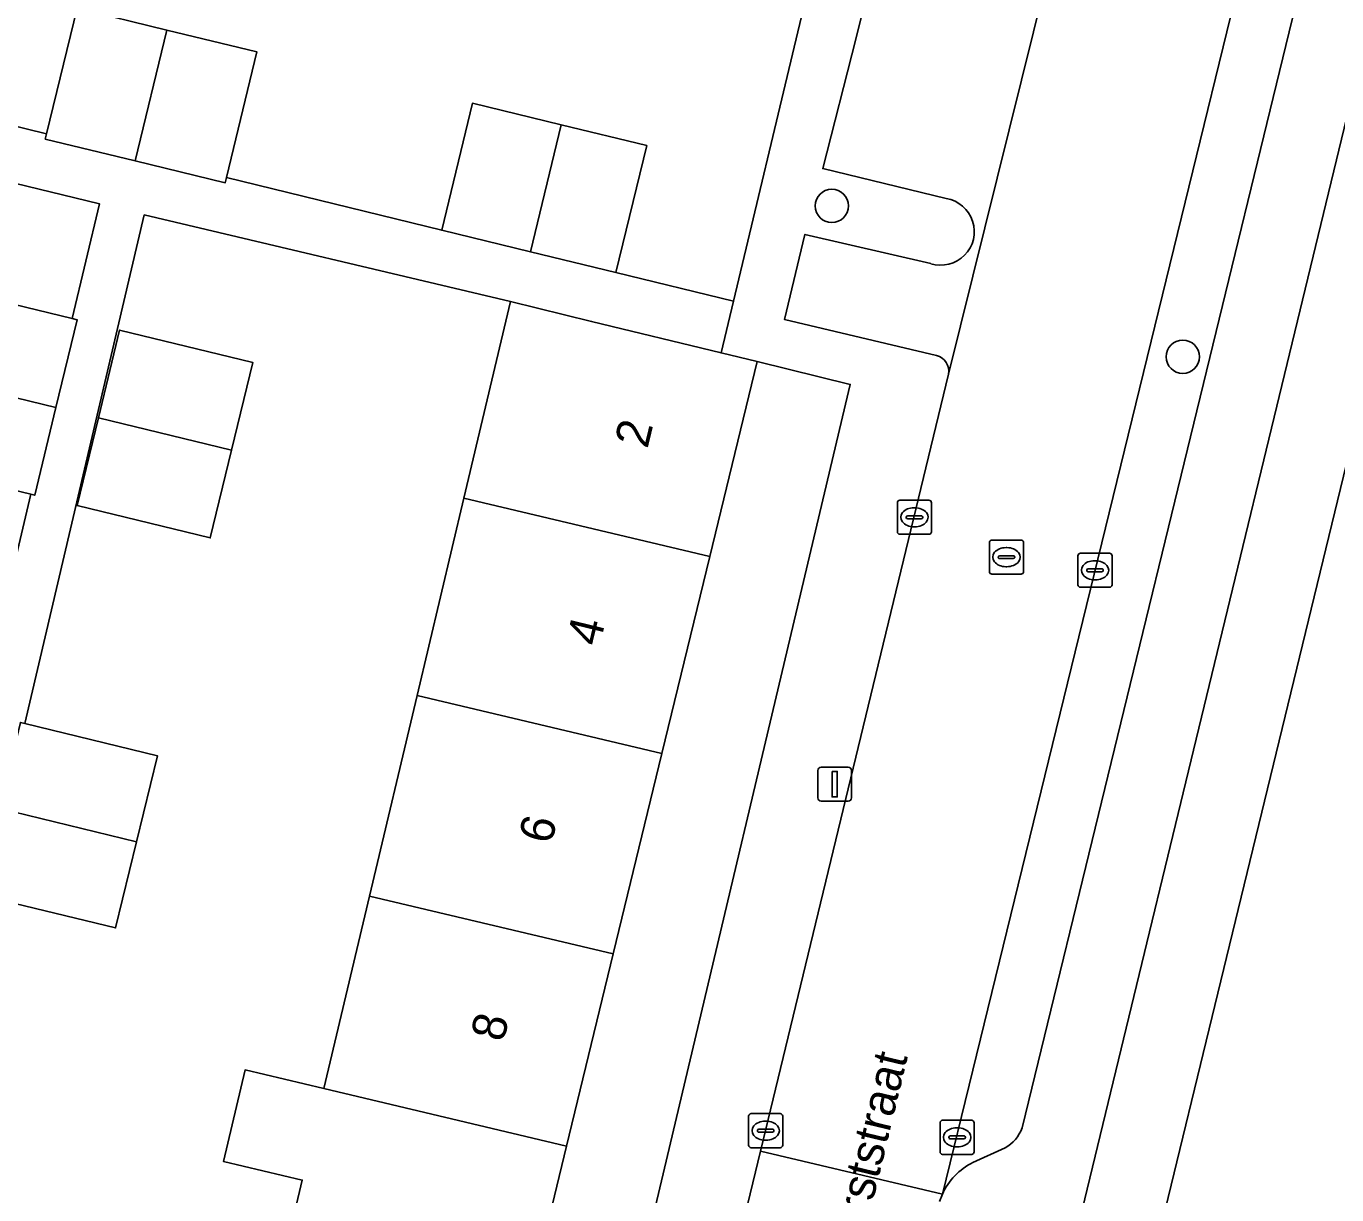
# Model space of a CAD drawing. Extents: x 162803 to 163818, y 381639 to 382475.
# Drawn here: x 163411.14 to 163449.6, y 382215.88 to 382250.16 of the extents above; entities that cross this region are included whole.
import ezdxf

# ---------------------------------------------------------------- set-up
doc = ezdxf.new("R2010")
doc.units = 0
for name, color, linetype in [('IMGEO_Boom', 7, 'Continuous'), ('IMGEO_Erf', 7, 'Continuous'), ('IMGEO_Kolk', 7, 'Continuous'), ('IMGEO_Lichtmast', 7, 'Continuous'), ('IMGEO_Openbare_ruimte_label', 7, 'Continuous'), ('IMGEO_Pand', 7, 'Continuous'), ('IMGEO_Pand_nummerreeks', 7, 'Continuous'), ('IMGEO_Parkeervlak_open', 7, 'Continuous'), ('IMGEO_Rijbaan_lokaal_open', 7, 'Continuous'), ('IMGEO_Rioolput', 7, 'Continuous'), ('IMGEO_Voetpad_open', 7, 'Continuous')]:
    doc.layers.add(name, color=color, linetype=linetype)

msp = doc.modelspace()

# ---------------------------------------------------------------- linework, layer by layer
at = {"layer": 'IMGEO_Boom'}
for centre in [(163434.779, 382244.888), (163445.078, 382240.464)]:
    msp.add_circle(centre, 0.489, dxfattribs=at)
at = {"layer": 'IMGEO_Erf'}
for points in [[(163405.36, 382248.564), (163411.738, 382247.006), (163412.631, 382250.688), (163415.27, 382250.048), (163417.908, 382249.409), (163417.014, 382245.718), (163423.332, 382244.175), (163424.235, 382247.899), (163426.841, 382247.267), (163429.346, 382246.66), (163428.443, 382242.936), (163431.893, 382242.094), (163433.78, 382250), (163434.377, 382252.502), (163428.404, 382253.95), (163422.568, 382255.365), (163416.928, 382256.732), (163411.14, 382258.135), (163405.397, 382259.528)], [(163408.734, 382242.493), (163412.489, 382241.582), (163413.286, 382244.952), (163402.94, 382247.461)], [(163418.493, 382213.157), (163419.24, 382216.31), (163416.926, 382216.858), (163417.563, 382219.542), (163419.876, 382218.994), (163421.214, 382224.639), (163422.609, 382230.527), (163423.981, 382236.316), (163425.347, 382242.081), (163414.604, 382244.626), (163411.094, 382229.705), (163414.988, 382228.761), (163414.375, 382226.234), (163413.763, 382223.706), (163409.903, 382224.642)], [(163409.758, 382230.029), (163411.271, 382236.429), (163407.486, 382237.346)]]:
    msp.add_lwpolyline(points, dxfattribs=at)
for points in [[(163451.706, 382254.962), (163450.503, 382250), (163440.982, 382210.715), (163443.283, 382210.165), (163452.96, 382250), (163454.023, 382254.378)], [(163412.634, 382236.098), (163413.258, 382238.671), (163413.881, 382241.245), (163417.787, 382240.298), (163417.163, 382237.724), (163416.54, 382235.151)], [(163435.32, 382239.654), (163432.586, 382240.323), (163431.198, 382234.606), (163429.794, 382228.824), (163428.367, 382222.944), (163426.998, 382217.306), (163425.583, 382211.477), (163424.191, 382205.743), (163422.823, 382200.111), (163421.395, 382194.229), (163419.992, 382188.452), (163418.674, 382183.022), (163417.082, 382176.464), (163419.997, 382175.75), (163422.741, 382186.575)]]:
    msp.add_lwpolyline(points, close=True, dxfattribs=at)
at = {"layer": 'IMGEO_Kolk'}
for p, q in [((163436.703, 382235.33), (163436.703, 382236.182)), ((163436.778, 382236.256), (163437.63, 382236.256)), ((163437.191, 382236.036), (163437.216, 382236.036)), ((163437.704, 382236.182), (163437.704, 382235.33)), ((163436.962, 382235.75), (163436.962, 382235.762)), ((163437.4, 382235.713), (163437.002, 382235.713)), ((163437.005, 382235.799), (163437.403, 382235.799)), ((163437.446, 382235.762), (163437.446, 382235.75)), ((163437.63, 382235.256), (163436.778, 382235.256)), ((163437.214, 382235.476), (163437.189, 382235.476)), ((163442.001, 382233.775), (163442.001, 382234.627)), ((163442.076, 382234.701), (163442.928, 382234.701)), ((163442.489, 382234.481), (163442.514, 382234.481)), ((163443.002, 382234.627), (163443.002, 382233.775)), ((163442.26, 382234.195), (163442.26, 382234.207)), ((163442.698, 382234.158), (163442.3, 382234.158)), ((163442.303, 382234.244), (163442.701, 382234.244)), ((163442.744, 382234.207), (163442.744, 382234.195)), ((163442.928, 382233.701), (163442.076, 382233.701)), ((163442.512, 382233.921), (163442.487, 382233.921)), ((163432.338, 382217.333), (163432.338, 382218.185)), ((163432.413, 382218.259), (163433.265, 382218.259)), ((163432.826, 382218.039), (163432.851, 382218.039)), ((163433.339, 382218.185), (163433.339, 382217.333)), ((163437.956, 382217.139), (163437.956, 382217.991)), ((163438.031, 382218.065), (163438.883, 382218.065)), ((163438.957, 382217.991), (163438.957, 382217.139)), ((163432.597, 382217.753), (163432.597, 382217.765)), ((163433.035, 382217.716), (163432.637, 382217.716)), ((163432.64, 382217.802), (163433.038, 382217.802)), ((163433.081, 382217.765), (163433.081, 382217.753)), ((163438.215, 382217.559), (163438.215, 382217.571)), ((163438.258, 382217.608), (163438.656, 382217.608)), ((163438.444, 382217.845), (163438.469, 382217.845)), ((163438.699, 382217.571), (163438.699, 382217.559)), ((163433.265, 382217.259), (163432.413, 382217.259)), ((163432.849, 382217.479), (163432.824, 382217.479)), ((163438.653, 382217.522), (163438.255, 382217.522)), ((163438.467, 382217.285), (163438.442, 382217.285)), ((163438.883, 382217.065), (163438.031, 382217.065))]:
    msp.add_line(p, q, dxfattribs=at)
for points in [[(163436.703, 382235.33), (163436.703, 382236.182)], [(163436.778, 382236.256), (163437.63, 382236.256)], [(163437.704, 382236.182), (163437.704, 382235.33)], [(163437.63, 382235.256), (163436.778, 382235.256)], [(163442.001, 382233.775), (163442.001, 382234.627)], [(163442.076, 382234.701), (163442.928, 382234.701)], [(163443.002, 382234.627), (163443.002, 382233.775)], [(163442.928, 382233.701), (163442.076, 382233.701)], [(163432.338, 382217.333), (163432.338, 382218.185)], [(163432.413, 382218.259), (163433.265, 382218.259)], [(163433.339, 382218.185), (163433.339, 382217.333)], [(163437.956, 382217.139), (163437.956, 382217.991)], [(163438.031, 382218.065), (163438.883, 382218.065)], [(163438.957, 382217.991), (163438.957, 382217.139)], [(163433.265, 382217.259), (163432.413, 382217.259)], [(163438.883, 382217.065), (163438.031, 382217.065)]]:
    msp.add_lwpolyline(points, dxfattribs=at)
for centre, radius, start, end in [((163436.78, 382236.18), 0.0765, 91.552, 178.448), ((163436.78, 382236.18), 0.0765, 91.552, 178.448), ((163437.628, 382236.18), 0.0765, 1.552, 88.448), ((163437.628, 382236.18), 0.0765, 1.552, 88.448), ((163437.002, 382235.759), 0.0403, 85.8775, 175.7526), ((163436.999, 382235.749), 0.0366, 178.938, 274.7102), ((163437.403, 382235.756), 0.043, 264.8664, 352.4533), ((163437.407, 382235.761), 0.0386, 1.7309, 96.639), ((163436.78, 382235.332), 0.0765, 181.552, 268.448), ((163436.78, 382235.332), 0.0765, 181.552, 268.448), ((163437.628, 382235.332), 0.0765, 271.552, 358.448), ((163437.628, 382235.332), 0.0765, 271.552, 358.448), ((163442.078, 382234.625), 0.0765, 91.552, 178.448), ((163442.078, 382234.625), 0.0765, 91.552, 178.448), ((163442.926, 382234.625), 0.0765, 1.552, 88.448), ((163442.926, 382234.625), 0.0765, 1.552, 88.448), ((163442.3, 382234.204), 0.0403, 85.8775, 175.7526), ((163442.297, 382234.194), 0.0366, 178.938, 274.7102), ((163442.701, 382234.201), 0.043, 264.8664, 352.4533), ((163442.705, 382234.206), 0.0386, 1.7309, 96.639), ((163442.078, 382233.777), 0.0765, 181.552, 268.448), ((163442.078, 382233.777), 0.0765, 181.552, 268.448), ((163442.926, 382233.777), 0.0765, 271.552, 358.448), ((163442.926, 382233.777), 0.0765, 271.552, 358.448), ((163432.415, 382218.183), 0.0765, 91.552, 178.448), ((163432.415, 382218.183), 0.0765, 91.552, 178.448), ((163433.263, 382218.183), 0.0765, 1.552, 88.448), ((163433.263, 382218.183), 0.0765, 1.552, 88.448), ((163438.033, 382217.989), 0.0765, 91.552, 178.448), ((163438.033, 382217.989), 0.0765, 91.552, 178.448), ((163438.881, 382217.989), 0.0765, 1.552, 88.448), ((163438.881, 382217.989), 0.0765, 1.552, 88.448), ((163432.637, 382217.762), 0.0403, 85.8775, 175.7526), ((163432.634, 382217.752), 0.0366, 178.938, 274.7102), ((163433.038, 382217.759), 0.043, 264.8664, 352.4533), ((163433.042, 382217.764), 0.0386, 1.7309, 96.639), ((163438.255, 382217.568), 0.0403, 85.8775, 175.7526), ((163438.252, 382217.558), 0.0366, 178.938, 274.7102), ((163438.656, 382217.565), 0.043, 264.8664, 352.4533), ((163438.66, 382217.57), 0.0386, 1.7309, 96.639), ((163432.415, 382217.335), 0.0765, 181.552, 268.448), ((163432.415, 382217.335), 0.0765, 181.552, 268.448), ((163433.263, 382217.335), 0.0765, 271.552, 358.448), ((163433.263, 382217.335), 0.0765, 271.552, 358.448), ((163438.033, 382217.141), 0.0765, 181.552, 268.448), ((163438.033, 382217.141), 0.0765, 181.552, 268.448), ((163438.881, 382217.141), 0.0765, 271.552, 358.448), ((163438.881, 382217.141), 0.0765, 271.552, 358.448)]:
    msp.add_arc(centre, radius, start, end, dxfattribs=at)
for centre, major_axis, ratio, start_param, end_param in [((163437.19, 382235.756), (-0.387, 0.002), 0.722429, 4.712389, 7.853982), ((163437.215, 382235.756), (-0.39, 0.002), 0.717154, 1.570796, 4.712389), ((163442.488, 382234.201), (-0.387, 0.002), 0.722429, 4.712389, 7.853982), ((163442.513, 382234.201), (-0.39, 0.002), 0.717154, 1.570796, 4.712389), ((163432.825, 382217.759), (-0.387, 0.002), 0.722429, 4.712389, 7.853982), ((163432.85, 382217.759), (-0.39, 0.002), 0.717154, 1.570796, 4.712389), ((163438.443, 382217.565), (-0.387, 0.002), 0.722429, 4.712389, 7.853982), ((163438.468, 382217.565), (-0.39, 0.002), 0.717154, 1.570796, 4.712389)]:
    msp.add_ellipse(centre, major_axis=major_axis, ratio=ratio, start_param=start_param, end_param=end_param, dxfattribs=at)
at = {"layer": 'IMGEO_Lichtmast'}
for p, q in [((163434.369, 382227.526), (163434.369, 382228.326)), ((163434.369, 382228.326), (163434.369, 382227.526)), ((163434.469, 382228.426), (163435.259, 382228.426)), ((163435.259, 382228.426), (163434.469, 382228.426)), ((163435.359, 382228.326), (163435.359, 382227.526)), ((163435.359, 382227.526), (163435.359, 382228.326)), ((163435.259, 382227.426), (163434.469, 382227.426)), ((163434.469, 382227.426), (163435.259, 382227.426))]:
    msp.add_line(p, q, dxfattribs=at)
msp.add_lwpolyline([(163434.789, 382228.301), (163434.939, 382228.301), (163434.939, 382227.551), (163434.789, 382227.551), (163434.789, 382228.301)], dxfattribs=at)
for centre, start, end in [((163434.469, 382228.326), 90, 180), ((163434.469, 382228.326), 90, 180), ((163435.259, 382228.326), 0, 90), ((163435.259, 382228.326), 360, 90), ((163434.469, 382227.526), 180, 270), ((163434.469, 382227.526), 180, 270), ((163435.259, 382227.526), 270, 0), ((163435.259, 382227.526), 270, 0)]:
    msp.add_arc(centre, 0.1, start, end, dxfattribs=at)
at = {"layer": 'IMGEO_Pand'}
for points in [[(163461.817, 382252.485), (163454.023, 382254.378), (163452.96, 382250), (163443.283, 382210.165), (163451.077, 382208.272), (163461.213, 382250)], [(163415.27, 382250.048), (163412.631, 382250.688), (163411.738, 382247.006), (163411.7, 382246.849), (163414.339, 382246.21)], [(163415.27, 382250.048), (163414.339, 382246.21), (163416.978, 382245.57), (163417.014, 382245.718), (163417.908, 382249.409)], [(163426.841, 382247.267), (163424.235, 382247.899), (163423.332, 382244.175), (163425.937, 382243.544)], [(163426.841, 382247.267), (163425.937, 382243.544), (163428.443, 382242.936), (163429.346, 382246.66)], [(163412.489, 382241.582), (163408.734, 382242.493), (163408.11, 382239.919), (163412.013, 382238.973), (163412.637, 382241.546)], [(163423.981, 382236.316), (163431.198, 382234.606), (163432.586, 382240.323), (163431.531, 382240.579), (163427.728, 382241.503), (163425.347, 382242.081)], [(163413.258, 382238.671), (163417.163, 382237.724), (163417.787, 382240.298), (163413.881, 382241.245)], [(163412.013, 382238.973), (163408.11, 382239.919), (163407.486, 382237.346), (163411.271, 382236.429), (163411.389, 382236.4)], [(163417.163, 382237.724), (163413.258, 382238.671), (163412.634, 382236.098), (163416.54, 382235.151)], [(163429.794, 382228.824), (163431.198, 382234.606), (163423.981, 382236.316), (163422.609, 382230.527)], [(163429.794, 382228.824), (163422.609, 382230.527), (163421.214, 382224.639), (163428.367, 382222.944)], [(163411.094, 382229.705), (163410.967, 382229.736), (163410.354, 382227.209), (163414.375, 382226.234), (163414.988, 382228.761)], [(163414.375, 382226.234), (163410.354, 382227.209), (163409.741, 382224.681), (163409.903, 382224.642), (163413.763, 382223.706)], [(163426.998, 382217.306), (163428.367, 382222.944), (163421.214, 382224.639), (163419.876, 382218.994)], [(163426.998, 382217.306), (163419.876, 382218.994), (163417.563, 382219.542), (163416.926, 382216.858), (163419.24, 382216.31), (163418.493, 382213.157), (163425.583, 382211.477)]]:
    msp.add_lwpolyline(points, close=True, dxfattribs=at)
at = {"layer": 'IMGEO_Parkeervlak_open'}
for points in [[(163438.206, 382239.958), (163440.694, 382250), (163443.023, 382259.4)], [(163440.548, 382254.857), (163436.957, 382255.741), (163435.482, 382249.783), (163434.514, 382245.986), (163438.136, 382245.106)], [(163447.61, 382255.045), (163446.371, 382250), (163438.022, 382215.895)], [(163440.368, 382217.841), (163448.199, 382250), (163448.694, 382252.032)], [(163437.681, 382243.195), (163433.992, 382244.054), (163433.386, 382241.557), (163437.851, 382240.499)], [(163438.92, 382216.824), (163439.862, 382217.253)]]:
    msp.add_lwpolyline(points, dxfattribs=at)
for centre, radius, start, end in [((163437.974, 382244.135), 0.985, 252.674, 80.541), ((163437.742, 382240.04), 0.471, 349.9324, 76.6127), ((163439.294, 382218.253), 1.15, 299.5833, 338.9898), ((163439.744, 382215.129), 1.884, 115.9208, 156.0233)]:
    msp.add_arc(centre, radius, start, end, dxfattribs=at)
at = {"layer": 'IMGEO_Rijbaan_lokaal_open'}
msp.add_lwpolyline([(163446.371, 382250), (163447.61, 382255.045), (163447.6, 382255.326), (163447.665, 382255.719), (163448.438, 382258.812), (163443.157, 382260.104), (163443.023, 382259.4), (163440.694, 382250), (163438.206, 382239.958), (163432.691, 382217.158), (163438.022, 382215.895)], close=True, dxfattribs=at)
msp.add_lwpolyline([(163437.941, 382215.678), (163438.022, 382215.895), (163432.691, 382217.158), (163428.595, 382200.282), (163433.976, 382198.972), (163434.057, 382199.331)], dxfattribs=at)
at = {"layer": 'IMGEO_Rioolput'}
for p, q in [((163439.404, 382234.159), (163439.404, 382235.011)), ((163439.479, 382235.085), (163440.331, 382235.085)), ((163439.892, 382234.865), (163439.917, 382234.865)), ((163440.405, 382235.011), (163440.405, 382234.159)), ((163439.663, 382234.579), (163439.663, 382234.591)), ((163440.101, 382234.542), (163439.703, 382234.542)), ((163439.706, 382234.628), (163440.104, 382234.628)), ((163440.147, 382234.591), (163440.147, 382234.579)), ((163440.331, 382234.085), (163439.479, 382234.085)), ((163439.915, 382234.305), (163439.89, 382234.305))]:
    msp.add_line(p, q, dxfattribs=at)
for points in [[(163439.404, 382234.159), (163439.404, 382235.011)], [(163439.479, 382235.085), (163440.331, 382235.085)], [(163440.405, 382235.011), (163440.405, 382234.159)], [(163440.331, 382234.085), (163439.479, 382234.085)]]:
    msp.add_lwpolyline(points, dxfattribs=at)
for centre, radius, start, end in [((163439.481, 382235.009), 0.0765, 91.552, 178.448), ((163439.481, 382235.009), 0.0765, 91.552, 178.448), ((163440.329, 382235.009), 0.0765, 1.552, 88.448), ((163440.329, 382235.009), 0.0765, 1.552, 88.448), ((163439.703, 382234.588), 0.0403, 85.8775, 175.7526), ((163439.7, 382234.578), 0.0366, 178.938, 274.7102), ((163440.104, 382234.585), 0.043, 264.8664, 352.4533), ((163440.108, 382234.59), 0.0386, 1.7309, 96.639), ((163439.481, 382234.161), 0.0765, 181.552, 268.448), ((163439.481, 382234.161), 0.0765, 181.552, 268.448), ((163440.329, 382234.161), 0.0765, 271.552, 358.448), ((163440.329, 382234.161), 0.0765, 271.552, 358.448)]:
    msp.add_arc(centre, radius, start, end, dxfattribs=at)
for centre, major_axis, ratio, start_param, end_param in [((163439.891, 382234.585), (-0.387, 0.002), 0.722429, 4.712389, 7.853982), ((163439.916, 382234.585), (-0.39, 0.002), 0.717154, 1.570796, 4.712389)]:
    msp.add_ellipse(centre, major_axis=major_axis, ratio=ratio, start_param=start_param, end_param=end_param, dxfattribs=at)
at = {"layer": 'IMGEO_Voetpad_open'}
for points in [[(163443.023, 382259.4), (163443.157, 382260.104), (163436.669, 382261.801), (163436.339, 382260.535), (163436.129, 382259.729), (163434.377, 382252.502), (163433.78, 382250), (163431.893, 382242.094), (163431.531, 382240.579), (163432.586, 382240.323), (163435.32, 382239.654), (163422.741, 382186.575), (163419.997, 382175.75), (163417.082, 382176.464), (163416.149, 382174.043)], [(163438.136, 382245.106), (163434.514, 382245.986), (163435.482, 382249.783), (163436.957, 382255.741), (163440.548, 382254.857)], [(163448.694, 382252.032), (163448.199, 382250), (163440.368, 382217.841)], [(163440.576, 382209.04), (163440.982, 382210.715), (163450.503, 382250)], [(163411.094, 382229.705), (163414.604, 382244.626), (163425.347, 382242.081), (163427.728, 382241.503), (163431.531, 382240.579), (163431.893, 382242.094), (163428.443, 382242.936), (163425.937, 382243.544), (163423.332, 382244.175), (163417.014, 382245.718), (163416.978, 382245.57), (163414.339, 382246.21), (163411.7, 382246.849), (163411.738, 382247.006), (163405.36, 382248.564)], [(163402.94, 382247.461), (163413.286, 382244.952), (163412.489, 382241.582), (163412.637, 382241.546), (163412.013, 382238.973), (163411.389, 382236.4), (163411.271, 382236.429), (163409.758, 382230.029)], [(163437.851, 382240.499), (163433.386, 382241.557), (163433.992, 382244.054), (163437.681, 382243.195)], [(163423.381, 382178.8), (163428.595, 382200.282), (163432.691, 382217.158), (163438.206, 382239.958)], [(163439.862, 382217.253), (163438.92, 382216.824)], [(163438.022, 382215.895), (163437.941, 382215.678)]]:
    msp.add_lwpolyline(points, dxfattribs=at)
for centre, radius, start, end in [((163437.974, 382244.135), 0.985, 252.674, 80.541), ((163437.742, 382240.04), 0.471, 349.9324, 76.6127), ((163439.294, 382218.253), 1.15, 299.5833, 338.9898), ((163439.744, 382215.129), 1.884, 115.9208, 156.0233)]:
    msp.add_arc(centre, radius, start, end, dxfattribs=at)

# ---------------------------------------------------------------- texts
at = {"layer": 'IMGEO_Openbare_ruimte_label'}
msp.add_text('Honthorststraat', height=1, rotation=76.4641, dxfattribs=at).set_placement((163434.868, 382211.042))
at = {"layer": 'IMGEO_Pand_nummerreeks'}
for s, p in [('2', (163429.367, 382237.745)), ('4', (163427.958, 382231.941)), ('6', (163426.548, 382226.136)), ('8', (163425.14, 382220.334))]:
    msp.add_text(s, height=1, rotation=76.3535, dxfattribs=at).set_placement(p)

doc.saveas('drawing.dxf')
